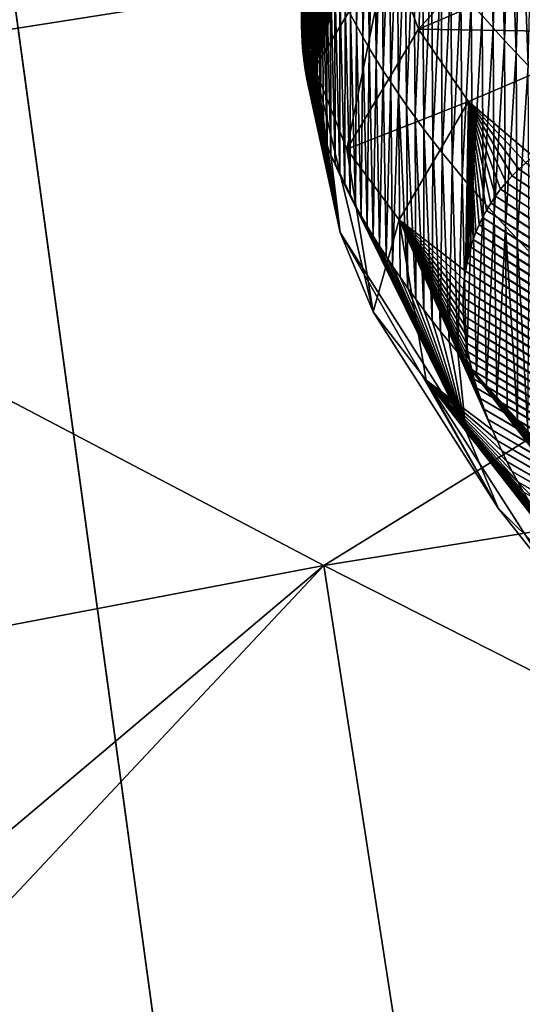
# Model space of a CAD drawing. Header units: metres. Extents: x -150 to 310, y -128 to 84.
# Tile 339 of 465: x 237.264 to 237.785, y 30.147 to 31.169. Entities that reach past the tile are written whole.
import ezdxf

# ---------------------------------------------------------------- set-up
doc = ezdxf.new("R2010")
doc.units = ezdxf.units.M
doc.layers.add('solid_26009703_SW0001_01', color=7, linetype='CONTINUOUS')

msp = doc.modelspace()

# ---------------------------------------------------------------- linework, layer by layer
at = {"layer": 'solid_26009703_SW0001_01'}
for points in [[(253.688766, 32.725872, 147.567291), (237.474548, 29.604979, 160.769592), (237.163925, 31.876671, 151.159668)], [(253.688766, 32.725872, 147.567291), (237.760406, 29.658487, 160.543243), (237.474548, 29.604979, 160.769592)], [(253.688766, 32.725872, 147.567291), (238.083694, 29.699093, 160.37146), (237.760406, 29.658487, 160.543243)], [(236.890808, 32.52541, 76.244865), (237.269379, 32.331123, 57.784691), (238.837814, 31.12546, 57.782566)], [(238.502258, 31.274769, 76.240768), (236.890808, 32.52541, 76.244865), (238.837814, 31.12546, 57.782566)], [(237.269379, 32.331123, 57.784691), (237.649002, 32.12994, 39.330215), (239.174927, 30.970037, 39.328297)], [(238.837814, 31.12546, 57.782566), (237.269379, 32.331123, 57.784691), (239.174927, 30.970037, 39.328297)], [(237.649002, 32.12994, 39.330215), (238.027283, 31.932003, 20.894844), (239.510178, 30.817268, 20.896542)], [(239.174927, 30.970037, 39.328297), (237.649002, 32.12994, 39.330215), (239.510178, 30.817268, 20.896542)], [(235.820618, 31.536104, 238.763931), (236.689026, 31.069729, 240.056183), (238.176498, 31.897564, 238.094955)], [(236.689026, 31.069729, 240.056183), (238.900482, 31.417387, 239.407166), (238.176498, 31.897564, 238.094955)], [(237.163925, 31.876671, 151.159668), (237.474548, 29.604979, 160.769592), (237.235519, 29.53993, 161.044769)], [(236.689026, 31.069729, 240.056183), (237.579483, 30.602221, 241.326096), (238.900482, 31.417387, 239.407166)], [(237.579483, 30.602221, 241.326096), (239.642883, 30.934242, 240.703278), (238.900482, 31.417387, 239.407166)], [(237.556671, 31.363741, 135.366745), (237.556519, 31.171608, 135.315811), (237.556305, 31.162682, 135.368271)], [(237.556442, 31.354149, 135.422028), (237.556671, 31.363741, 135.366745), (237.556305, 31.162682, 135.368271)], [(237.556442, 31.354149, 135.422028), (237.556305, 31.162682, 135.368271), (237.556442, 31.153734, 135.420105)], [(237.556595, 31.344433, 135.477158), (237.556442, 31.354149, 135.422028), (237.556442, 31.153734, 135.420105)], [(237.613342, 31.16239, 136.390656), (237.611938, 31.357145, 136.432388), (237.607254, 31.173882, 136.338165)], [(237.613342, 31.16239, 136.390656), (237.618347, 31.345463, 136.485214), (237.611938, 31.357145, 136.432388)], [(237.743607, 31.17304, 137.211166), (237.755096, 31.160112, 137.262207), (237.750366, 31.356871, 137.295013)], [(237.755096, 31.160112, 137.262207), (237.761307, 31.344717, 137.342758), (237.750366, 31.356871, 137.295013)], [(237.556595, 31.344433, 135.477158), (237.556442, 31.153734, 135.420105), (237.556885, 31.144764, 135.471344)], [(237.557098, 31.334595, 135.532135), (237.556595, 31.344433, 135.477158), (237.556885, 31.144764, 135.471344)], [(237.619766, 31.15081, 136.443008), (237.618347, 31.345463, 136.485214), (237.613342, 31.16239, 136.390656)], [(237.619766, 31.15081, 136.443008), (237.625076, 31.333693, 136.537903), (237.618347, 31.345463, 136.485214)], [(237.755096, 31.160112, 137.262207), (237.766922, 31.147106, 137.313171), (237.761307, 31.344717, 137.342758)], [(237.766922, 31.147106, 137.313171), (237.772537, 31.332491, 137.390457), (237.761307, 31.344717, 137.342758)], [(237.557098, 31.334595, 135.532135), (237.556885, 31.144764, 135.471344), (237.557632, 31.135769, 135.521988)], [(237.557968, 31.324636, 135.58696), (237.557098, 31.334595, 135.532135), (237.557632, 31.135769, 135.521988)], [(237.626526, 31.139145, 136.495224), (237.625076, 31.333693, 136.537903), (237.619766, 31.15081, 136.443008)], [(237.626526, 31.139145, 136.495224), (237.632156, 31.321838, 136.590439), (237.625076, 31.333693, 136.537903)], [(237.766922, 31.147106, 137.313171), (237.779083, 31.134026, 137.364044), (237.772537, 31.332491, 137.390457)], [(237.779083, 31.134026, 137.364044), (237.784073, 31.320192, 137.43811), (237.772537, 31.332491, 137.390457)], [(237.557968, 31.324636, 135.58696), (237.557632, 31.135769, 135.521988), (237.558685, 31.126749, 135.572067)], [(237.559204, 31.31456, 135.641617), (237.557968, 31.324636, 135.58696), (237.558685, 31.126749, 135.572067)], [(237.570007, 31.118258, 135.125275), (237.623993, 31.315527, 134.312073), (237.631821, 31.322409, 134.252151)], [(237.646347, 31.244469, 134.200455), (237.570007, 31.118258, 135.125275), (237.631821, 31.322409, 134.252151)], [(237.633621, 31.127392, 136.547287), (237.632156, 31.321838, 136.590439), (237.626526, 31.139145, 136.495224)], [(237.633621, 31.127392, 136.547287), (237.639587, 31.309896, 136.642822), (237.632156, 31.321838, 136.590439)], [(237.677612, 31.158775, 134.195999), (237.646347, 31.244469, 134.200455), (237.822189, 31.319332, 133.28389)], [(237.677612, 31.158775, 134.195999), (237.822189, 31.319332, 133.28389), (237.849915, 31.232376, 133.28714)], [(237.779083, 31.134026, 137.364044), (237.79158, 31.120869, 137.414825), (237.784073, 31.320192, 137.43811)], [(237.79158, 31.120869, 137.414825), (237.795914, 31.307827, 137.485672), (237.784073, 31.320192, 137.43811)], [(237.559204, 31.31456, 135.641617), (237.558685, 31.126749, 135.572067), (237.56015, 31.11688, 135.626083)], [(237.560791, 31.304369, 135.696136), (237.559204, 31.31456, 135.641617), (237.56015, 31.11688, 135.626083)], [(237.570007, 31.118258, 135.125275), (237.616684, 31.308521, 134.371323), (237.623993, 31.315527, 134.312073)], [(237.641052, 31.115555, 136.599213), (237.639587, 31.309896, 136.642822), (237.633621, 31.127392, 136.547287)], [(237.641052, 31.115555, 136.599213), (237.647354, 31.297869, 136.695084), (237.639587, 31.309896, 136.642822)], [(237.560791, 31.304369, 135.696136), (237.56015, 31.11688, 135.626083), (237.561951, 31.107006, 135.679382)], [(237.562744, 31.294065, 135.750488), (237.560791, 31.304369, 135.696136), (237.561951, 31.107006, 135.679382)], [(237.570007, 31.118258, 135.125275), (237.609848, 31.301399, 134.429916), (237.616684, 31.308521, 134.371323)], [(237.570007, 31.118258, 135.125275), (237.6035, 31.294167, 134.487869), (237.609848, 31.301399, 134.429916)], [(237.562744, 31.294065, 135.750488), (237.561951, 31.107006, 135.679382), (237.564072, 31.097136, 135.731949)], [(237.565048, 31.283651, 135.804688), (237.562744, 31.294065, 135.750488), (237.564072, 31.097136, 135.731949)], [(237.570007, 31.118258, 135.125275), (237.597595, 31.286831, 134.545212), (237.6035, 31.294167, 134.487869)], [(237.648804, 31.103632, 136.651016), (237.647354, 31.297869, 136.695084), (237.641052, 31.115555, 136.599213)], [(237.648804, 31.103632, 136.651016), (237.655441, 31.285759, 136.747223), (237.647354, 31.297869, 136.695084)], [(237.565048, 31.283651, 135.804688), (237.564072, 31.097136, 135.731949), (237.566498, 31.087271, 135.783813)], [(237.567719, 31.273127, 135.858734), (237.565048, 31.283651, 135.804688), (237.566498, 31.087271, 135.783813)], [(237.570007, 31.118258, 135.125275), (237.592148, 31.279394, 134.601974), (237.597595, 31.286831, 134.545212)], [(237.570007, 31.118258, 135.125275), (237.587143, 31.271862, 134.658157), (237.592148, 31.279394, 134.601974)], [(237.656906, 31.091623, 136.702698), (237.655441, 31.285759, 136.747223), (237.648804, 31.103632, 136.651016)], [(237.656906, 31.091623, 136.702698), (237.663895, 31.273563, 136.799225), (237.655441, 31.285759, 136.747223)], [(237.567719, 31.273127, 135.858734), (237.566498, 31.087271, 135.783813), (237.569214, 31.077412, 135.834991)], [(237.570724, 31.262497, 135.912628), (237.567719, 31.273127, 135.858734), (237.569214, 31.077412, 135.834991)], [(237.570007, 31.118258, 135.125275), (237.582535, 31.26424, 134.713791), (237.587143, 31.271862, 134.658157)], [(237.665329, 31.079531, 136.754242), (237.663895, 31.273563, 136.799225), (237.656906, 31.091623, 136.702698)], [(237.665329, 31.079531, 136.754242), (237.672668, 31.261284, 136.851105), (237.663895, 31.273563, 136.799225)], [(237.570724, 31.262497, 135.912628), (237.569214, 31.077412, 135.834991), (237.57222, 31.067554, 135.885529)], [(237.570007, 31.118258, 135.125275), (237.578354, 31.256535, 134.76886), (237.582535, 31.26424, 134.713791)], [(237.574097, 31.251762, 135.966354), (237.570724, 31.262497, 135.912628), (237.57222, 31.067554, 135.885529)], [(237.674103, 31.067356, 136.805679), (237.672668, 31.261284, 136.851105), (237.665329, 31.079531, 136.754242)], [(237.674103, 31.067356, 136.805679), (237.681793, 31.248922, 136.902863), (237.672668, 31.261284, 136.851105)], [(237.570007, 31.118258, 135.125275), (237.57457, 31.248766, 134.823288), (237.578354, 31.256535, 134.76886)], [(237.570007, 31.118258, 135.125275), (237.571182, 31.240934, 134.877106), (237.57457, 31.248766, 134.823288)], [(237.574097, 31.251762, 135.966354), (237.57222, 31.067554, 135.885529), (237.575485, 31.057699, 135.93544)], [(237.577805, 31.240925, 136.019943), (237.574097, 31.251762, 135.966354), (237.575485, 31.057699, 135.93544)], [(237.683197, 31.055096, 136.85701), (237.681793, 31.248922, 136.902863), (237.674103, 31.067356, 136.805679)], [(237.683197, 31.055096, 136.85701), (237.691238, 31.236479, 136.954498), (237.681793, 31.248922, 136.902863)], [(237.570007, 31.118258, 135.125275), (237.568176, 31.233046, 134.930313), (237.571182, 31.240934, 134.877106)], [(237.603394, 31.034142, 135.113022), (237.570007, 31.118258, 135.125275), (237.646347, 31.244469, 134.200455)], [(237.577805, 31.240925, 136.019943), (237.575485, 31.057699, 135.93544), (237.579025, 31.047842, 135.984756)], [(237.577805, 31.240925, 136.019943), (237.579025, 31.047842, 135.984756), (237.582809, 31.037996, 136.033447)], [(237.581863, 31.229988, 136.073364), (237.577805, 31.240925, 136.019943), (237.582809, 31.037996, 136.033447)], [(237.603394, 31.034142, 135.113022), (237.646347, 31.244469, 134.200455), (237.677612, 31.158775, 134.195999)], [(237.570007, 31.118258, 135.125275), (237.565323, 31.224436, 134.987289), (237.568176, 31.233046, 134.930313)], [(237.581863, 31.229988, 136.073364), (237.582809, 31.037996, 136.033447), (237.586853, 31.028175, 136.081482)], [(237.586258, 31.218954, 136.126633), (237.581863, 31.229988, 136.073364), (237.586853, 31.028175, 136.081482)], [(237.677612, 31.158775, 134.195999), (237.849915, 31.232376, 133.28714), (237.897751, 31.155378, 133.299072)], [(237.692627, 31.042755, 136.908218), (237.691238, 31.236479, 136.954498), (237.683197, 31.055096, 136.85701)], [(237.692627, 31.042755, 136.908218), (237.701035, 31.223953, 137.006042), (237.691238, 31.236479, 136.954498)], [(237.570007, 31.118258, 135.125275), (237.562897, 31.215763, 135.043625), (237.565323, 31.224436, 134.987289)], [(237.586258, 31.218954, 136.126633), (237.586853, 31.028175, 136.081482), (237.59111, 31.018385, 136.12886)], [(237.591003, 31.207825, 136.179749), (237.586258, 31.218954, 136.126633), (237.59111, 31.018385, 136.12886)], [(237.702393, 31.030331, 136.959335), (237.701035, 31.223953, 137.006042), (237.692627, 31.042755, 136.908218)], [(237.702393, 31.030331, 136.959335), (237.711166, 31.211346, 137.057465), (237.701035, 31.223953, 137.006042)], [(237.570007, 31.118258, 135.125275), (237.559219, 31.198238, 135.154388), (237.560867, 31.207031, 135.099304)], [(237.570007, 31.118258, 135.125275), (237.560867, 31.207031, 135.099304), (237.562897, 31.215763, 135.043625)], [(237.591003, 31.207825, 136.179749), (237.59111, 31.018385, 136.12886), (237.596054, 31.007645, 136.180252)], [(237.596085, 31.1966, 136.232712), (237.591003, 31.207825, 136.179749), (237.596054, 31.007645, 136.180252)], [(237.712494, 31.017824, 137.010345), (237.711166, 31.211346, 137.057465), (237.702393, 31.030331, 136.959335)], [(237.712494, 31.017824, 137.010345), (237.721649, 31.198656, 137.108795), (237.711166, 31.211346, 137.057465)], [(237.596497, 30.947859, 136.04599), (237.557953, 31.189388, 135.208878), (237.559219, 31.198238, 135.154388)], [(237.570007, 31.118258, 135.125275), (237.596497, 30.947859, 136.04599), (237.559219, 31.198238, 135.154388)], [(237.596085, 31.1966, 136.232712), (237.596054, 31.007645, 136.180252), (237.601257, 30.996935, 136.230927)], [(237.601501, 31.185286, 136.285507), (237.596085, 31.1966, 136.232712), (237.601257, 30.996935, 136.230927)], [(237.722916, 31.005238, 137.061249), (237.721649, 31.198656, 137.108795), (237.712494, 31.017824, 137.010345)], [(237.722916, 31.005238, 137.061249), (237.732452, 31.185888, 137.160019), (237.721649, 31.198656, 137.108795)], [(237.596497, 30.947859, 136.04599), (237.557068, 31.18051, 135.26268), (237.557953, 31.189388, 135.208878)], [(237.596497, 30.947859, 136.04599), (237.556519, 31.171608, 135.315811), (237.557068, 31.18051, 135.26268)], [(237.601501, 31.185286, 136.285507), (237.601257, 30.996935, 136.230927), (237.606705, 30.986256, 136.280884)], [(237.607254, 31.173882, 136.338165), (237.601501, 31.185286, 136.285507), (237.606705, 30.986256, 136.280884)], [(237.733688, 30.992569, 137.112076), (237.732452, 31.185888, 137.160019), (237.722916, 31.005238, 137.061249)], [(237.733688, 30.992569, 137.112076), (237.743607, 31.17304, 137.211166), (237.732452, 31.185888, 137.160019)], [(237.596497, 30.947859, 136.04599), (237.556305, 31.162682, 135.368271), (237.556519, 31.171608, 135.315811)], [(237.607254, 31.173882, 136.338165), (237.606705, 30.986256, 136.280884), (237.612396, 30.975601, 136.3302)], [(237.613342, 31.16239, 136.390656), (237.607254, 31.173882, 136.338165), (237.612396, 30.975601, 136.3302)], [(237.744797, 30.97982, 137.162811), (237.743607, 31.17304, 137.211166), (237.733688, 30.992569, 137.112076)], [(237.744797, 30.97982, 137.162811), (237.755096, 31.160112, 137.262207), (237.743607, 31.17304, 137.211166)], [(237.596497, 30.947859, 136.04599), (237.556442, 31.153734, 135.420105), (237.556305, 31.162682, 135.368271)], [(237.603394, 31.034142, 135.113022), (237.677612, 31.158775, 134.195999), (237.729431, 31.083517, 134.198227)], [(237.613342, 31.16239, 136.390656), (237.612396, 30.975601, 136.3302), (237.618317, 30.964983, 136.37883)], [(237.619766, 31.15081, 136.443008), (237.613342, 31.16239, 136.390656), (237.618317, 30.964983, 136.37883)], [(237.677612, 31.158775, 134.195999), (237.897751, 31.155378, 133.299072), (237.729431, 31.083517, 134.198227)], [(237.729431, 31.083517, 134.198227), (237.897751, 31.155378, 133.299072), (237.796753, 31.02659, 134.197723)], [(237.756226, 30.966993, 137.21347), (237.755096, 31.160112, 137.262207), (237.744797, 30.97982, 137.162811)], [(237.756226, 30.966993, 137.21347), (237.766922, 31.147106, 137.313171), (237.755096, 31.160112, 137.262207)], [(237.596497, 30.947859, 136.04599), (237.556885, 31.144764, 135.471344), (237.556442, 31.153734, 135.420105)], [(237.619766, 31.15081, 136.443008), (237.618317, 30.964983, 136.37883), (237.624435, 30.954418, 136.426712)], [(237.626526, 31.139145, 136.495224), (237.619766, 31.15081, 136.443008), (237.624435, 30.954418, 136.426712)], [(237.76799, 30.954086, 137.264038), (237.766922, 31.147106, 137.313171), (237.756226, 30.966993, 137.21347)], [(237.76799, 30.954086, 137.264038), (237.779083, 31.134026, 137.364044), (237.766922, 31.147106, 137.313171)], [(237.596497, 30.947859, 136.04599), (237.557632, 31.135769, 135.521988), (237.556885, 31.144764, 135.471344)], [(237.596497, 30.947859, 136.04599), (237.558685, 31.126749, 135.572067), (237.557632, 31.135769, 135.521988)], [(237.626526, 31.139145, 136.495224), (237.624435, 30.954418, 136.426712), (237.630768, 30.943905, 136.473892)], [(237.633621, 31.127392, 136.547287), (237.626526, 31.139145, 136.495224), (237.630768, 30.943905, 136.473892)], [(237.596497, 30.947859, 136.04599), (237.56015, 31.11688, 135.626083), (237.558685, 31.126749, 135.572067)], [(237.633621, 31.127392, 136.547287), (237.630768, 30.943905, 136.473892), (237.637283, 30.933445, 136.520401)], [(237.641052, 31.115555, 136.599213), (237.633621, 31.127392, 136.547287), (237.637283, 30.933445, 136.520401)], [(237.78009, 30.941103, 137.314514), (237.779083, 31.134026, 137.364044), (237.76799, 30.954086, 137.264038)], [(237.78009, 30.941103, 137.314514), (237.79158, 31.120869, 137.414825), (237.779083, 31.134026, 137.364044)], [(237.596497, 30.947859, 136.04599), (237.561951, 31.107006, 135.679382), (237.56015, 31.11688, 135.626083)], [(237.63063, 30.865488, 136.026215), (237.596497, 30.947859, 136.04599), (237.570007, 31.118258, 135.125275)], [(237.63063, 30.865488, 136.026215), (237.570007, 31.118258, 135.125275), (237.603394, 31.034142, 135.113022)], [(237.641052, 31.115555, 136.599213), (237.637283, 30.933445, 136.520401), (237.643982, 30.923035, 136.566254)], [(237.648804, 31.103632, 136.651016), (237.641052, 31.115555, 136.599213), (237.643982, 30.923035, 136.566254)], [(237.792526, 30.928043, 137.364914), (237.79158, 31.120869, 137.414825), (237.78009, 30.941103, 137.314514)], [(237.596497, 30.947859, 136.04599), (237.564072, 31.097136, 135.731949), (237.561951, 31.107006, 135.679382)], [(237.596497, 30.947859, 136.04599), (237.566498, 31.087271, 135.783813), (237.564072, 31.097136, 135.731949)], [(237.648804, 31.103632, 136.651016), (237.643982, 30.923035, 136.566254), (237.650864, 30.912676, 136.611465)], [(237.656906, 31.091623, 136.702698), (237.648804, 31.103632, 136.651016), (237.650864, 30.912676, 136.611465)], [(237.596497, 30.947859, 136.04599), (237.569214, 31.077412, 135.834991), (237.566498, 31.087271, 135.783813)], [(237.656906, 31.091623, 136.702698), (237.650864, 30.912676, 136.611465), (237.658707, 30.90122, 136.661026)], [(237.656906, 31.091623, 136.702698), (237.658707, 30.90122, 136.661026), (237.666733, 30.889839, 136.709793)], [(237.665329, 31.079531, 136.754242), (237.656906, 31.091623, 136.702698), (237.666733, 30.889839, 136.709793)], [(237.596497, 30.947859, 136.04599), (237.57222, 31.067554, 135.885529), (237.569214, 31.077412, 135.834991)], [(237.603394, 31.034142, 135.113022), (237.729431, 31.083517, 134.198227), (237.657578, 30.960964, 135.105347)], [(237.657578, 30.960964, 135.105347), (237.729431, 31.083517, 134.198227), (237.72644, 30.907629, 135.08902)], [(237.665329, 31.079531, 136.754242), (237.666733, 30.889839, 136.709793), (237.674942, 30.878542, 136.757736)], [(237.674103, 31.067356, 136.805679), (237.665329, 31.079531, 136.754242), (237.674942, 30.878542, 136.757736)], [(237.729431, 31.083517, 134.198227), (237.728073, 30.916739, 135.031235), (237.72644, 30.907629, 135.08902)], [(237.729431, 31.083517, 134.198227), (237.729858, 30.924654, 134.980011), (237.728073, 30.916739, 135.031235)], [(237.729431, 31.083517, 134.198227), (237.731995, 30.932507, 134.928253), (237.729858, 30.924654, 134.980011)], [(237.729431, 31.083517, 134.198227), (237.734482, 30.94029, 134.8759), (237.731995, 30.932507, 134.928253)], [(237.729431, 31.083517, 134.198227), (237.737335, 30.948004, 134.822968), (237.734482, 30.94029, 134.8759)], [(237.729431, 31.083517, 134.198227), (237.740585, 30.955645, 134.769394), (237.737335, 30.948004, 134.822968)], [(237.729431, 31.083517, 134.198227), (237.744217, 30.963207, 134.715179), (237.740585, 30.955645, 134.769394)], [(237.729431, 31.083517, 134.198227), (237.74826, 30.970688, 134.660294), (237.744217, 30.963207, 134.715179)], [(237.729431, 31.083517, 134.198227), (237.752716, 30.978083, 134.604706), (237.74826, 30.970688, 134.660294)], [(237.729431, 31.083517, 134.198227), (237.757614, 30.985378, 134.548477), (237.752716, 30.978083, 134.604706)], [(237.729431, 31.083517, 134.198227), (237.762955, 30.992561, 134.491653), (237.757614, 30.985378, 134.548477)], [(237.729431, 31.083517, 134.198227), (237.768738, 30.999624, 134.434219), (237.762955, 30.992561, 134.491653)], [(237.729431, 31.083517, 134.198227), (237.775009, 31.006565, 134.376129), (237.768738, 30.999624, 134.434219)], [(237.729431, 31.083517, 134.198227), (237.781754, 31.013378, 134.317368), (237.775009, 31.006565, 134.376129)], [(237.729431, 31.083517, 134.198227), (237.788986, 31.020054, 134.257904), (237.781754, 31.013378, 134.317368)], [(237.729431, 31.083517, 134.198227), (237.796753, 31.02659, 134.197723), (237.788986, 31.020054, 134.257904)], [(235.520752, 30.210039, 242.06221), (237.579483, 30.602221, 241.326096), (236.689026, 31.069729, 240.056183)], [(237.596497, 30.947859, 136.04599), (237.575485, 31.057699, 135.93544), (237.57222, 31.067554, 135.885529)], [(237.674103, 31.067356, 136.805679), (237.674942, 30.878542, 136.757736), (237.683319, 30.867329, 136.804916)], [(237.683197, 31.055096, 136.85701), (237.674103, 31.067356, 136.805679), (237.683319, 30.867329, 136.804916)], [(237.596497, 30.947859, 136.04599), (237.579025, 31.047842, 135.984756), (237.575485, 31.057699, 135.93544)], [(237.683197, 31.055096, 136.85701), (237.683319, 30.867329, 136.804916), (237.691849, 30.856195, 136.851364)], [(237.692627, 31.042755, 136.908218), (237.683197, 31.055096, 136.85701), (237.691849, 30.856195, 136.851364)], [(237.596497, 30.947859, 136.04599), (237.582809, 31.037996, 136.033447), (237.579025, 31.047842, 135.984756)], [(237.596497, 30.947859, 136.04599), (237.586853, 31.028175, 136.081482), (237.582809, 31.037996, 136.033447)], [(237.63063, 30.865488, 136.026215), (237.603394, 31.034142, 135.113022), (237.657578, 30.960964, 135.105347)], [(237.692627, 31.042755, 136.908218), (237.691849, 30.856195, 136.851364), (237.700546, 30.84514, 136.89711)], [(237.702393, 31.030331, 136.959335), (237.692627, 31.042755, 136.908218), (237.700546, 30.84514, 136.89711)], [(237.72673, 30.742243, 136.950699), (237.59111, 31.018385, 136.12886), (237.586853, 31.028175, 136.081482)], [(237.596497, 30.947859, 136.04599), (237.72673, 30.742243, 136.950699), (237.586853, 31.028175, 136.081482)], [(237.702393, 31.030331, 136.959335), (237.700546, 30.84514, 136.89711), (237.709381, 30.83416, 136.942184)], [(237.712494, 31.017824, 137.010345), (237.702393, 31.030331, 136.959335), (237.709381, 30.83416, 136.942184)], [(237.72673, 30.742243, 136.950699), (237.596054, 31.007645, 136.180252), (237.59111, 31.018385, 136.12886)], [(237.712494, 31.017824, 137.010345), (237.709381, 30.83416, 136.942184), (237.718338, 30.823267, 136.986542)], [(237.722916, 31.005238, 137.061249), (237.712494, 31.017824, 137.010345), (237.718338, 30.823267, 136.986542)], [(237.781754, 31.013378, 134.317368), (238.357803, 30.623718, 134.407166), (237.775009, 31.006565, 134.376129)], [(237.788986, 31.020054, 134.257904), (238.363785, 30.629398, 134.351089), (237.781754, 31.013378, 134.317368)], [(237.781754, 31.013378, 134.317368), (238.363785, 30.629398, 134.351089), (238.357803, 30.623718, 134.407166)], [(237.72673, 30.742243, 136.950699), (237.601257, 30.996935, 136.230927), (237.596054, 31.007645, 136.180252)], [(237.722916, 31.005238, 137.061249), (237.718338, 30.823267, 136.986542), (237.727417, 30.812469, 137.030182)], [(237.733688, 30.992569, 137.112076), (237.722916, 31.005238, 137.061249), (237.727417, 30.812469, 137.030182)], [(237.775009, 31.006565, 134.376129), (238.352127, 30.617697, 134.464325), (237.768738, 30.999624, 134.434219)], [(237.775009, 31.006565, 134.376129), (238.357803, 30.623718, 134.407166), (238.352127, 30.617697, 134.464325)], [(237.72673, 30.742243, 136.950699), (237.606705, 30.986256, 136.280884), (237.601257, 30.996935, 136.230927)], [(237.733688, 30.992569, 137.112076), (237.727417, 30.812469, 137.030182), (237.737762, 30.800436, 137.07843)], [(237.744797, 30.97982, 137.162811), (237.733688, 30.992569, 137.112076), (237.737762, 30.800436, 137.07843)], [(237.762955, 30.992561, 134.491653), (238.346802, 30.611353, 134.522263), (237.757614, 30.985378, 134.548477)], [(237.768738, 30.999624, 134.434219), (238.346802, 30.611353, 134.522263), (237.762955, 30.992561, 134.491653)], [(237.768738, 30.999624, 134.434219), (238.352127, 30.617697, 134.464325), (238.346802, 30.611353, 134.522263)], [(237.72673, 30.742243, 136.950699), (237.612396, 30.975601, 136.3302), (237.606705, 30.986256, 136.280884)], [(237.757614, 30.985378, 134.548477), (238.341858, 30.604708, 134.580734), (237.752716, 30.978083, 134.604706)], [(237.757614, 30.985378, 134.548477), (238.346802, 30.611353, 134.522263), (238.341858, 30.604708, 134.580734)], [(237.72673, 30.742243, 136.950699), (237.618317, 30.964983, 136.37883), (237.612396, 30.975601, 136.3302)], [(237.744797, 30.97982, 137.162811), (237.737762, 30.800436, 137.07843), (237.74823, 30.788517, 137.125839)], [(237.756226, 30.966993, 137.21347), (237.744797, 30.97982, 137.162811), (237.74823, 30.788517, 137.125839)], [(237.752716, 30.978083, 134.604706), (238.338058, 30.598959, 134.629669), (237.74826, 30.970688, 134.660294)], [(237.752716, 30.978083, 134.604706), (238.341858, 30.604708, 134.580734), (238.338058, 30.598959, 134.629669)], [(237.72673, 30.742243, 136.950699), (237.624435, 30.954418, 136.426712), (237.618317, 30.964983, 136.37883)], [(237.744217, 30.963207, 134.715179), (238.331345, 30.586803, 134.728653), (237.740585, 30.955645, 134.769394)], [(237.74826, 30.970688, 134.660294), (238.334564, 30.593016, 134.678772), (237.744217, 30.963207, 134.715179)], [(237.744217, 30.963207, 134.715179), (238.334564, 30.593016, 134.678772), (238.331345, 30.586803, 134.728653)], [(237.756226, 30.966993, 137.21347), (237.74823, 30.788517, 137.125839), (237.758835, 30.776711, 137.172455)], [(237.74826, 30.970688, 134.660294), (238.338058, 30.598959, 134.629669), (238.334564, 30.593016, 134.678772)], [(237.76799, 30.954086, 137.264038), (237.756226, 30.966993, 137.21347), (237.758835, 30.776711, 137.172455)], [(237.72673, 30.742243, 136.950699), (237.630768, 30.943905, 136.473892), (237.624435, 30.954418, 136.426712)], [(237.63063, 30.865488, 136.026215), (237.657578, 30.960964, 135.105347), (237.685577, 30.794594, 136.008865)], [(237.657578, 30.960964, 135.105347), (237.749939, 30.753481, 135.937576), (237.75441, 30.742619, 135.990692)], [(237.685577, 30.794594, 136.008865), (237.657578, 30.960964, 135.105347), (237.75441, 30.742619, 135.990692)], [(237.657578, 30.960964, 135.105347), (237.745758, 30.764376, 135.883621), (237.749939, 30.753481, 135.937576)], [(237.657578, 30.960964, 135.105347), (237.741898, 30.775303, 135.828766), (237.745758, 30.764376, 135.883621)], [(237.657578, 30.960964, 135.105347), (237.738342, 30.786263, 135.77298), (237.741898, 30.775303, 135.828766)], [(237.657578, 30.960964, 135.105347), (237.735596, 30.795668, 135.724472), (237.738342, 30.786263, 135.77298)], [(237.657578, 30.960964, 135.105347), (237.733093, 30.805071, 135.675354), (237.735596, 30.795668, 135.724472)], [(237.657578, 30.960964, 135.105347), (237.730881, 30.814472, 135.62558), (237.733093, 30.805071, 135.675354)], [(237.657578, 30.960964, 135.105347), (237.728943, 30.82387, 135.57515), (237.730881, 30.814472, 135.62558)], [(237.657578, 30.960964, 135.105347), (237.72731, 30.833263, 135.524017), (237.728943, 30.82387, 135.57515)], [(237.657578, 30.960964, 135.105347), (237.725983, 30.842655, 135.472168), (237.72731, 30.833263, 135.524017)], [(237.657578, 30.960964, 135.105347), (237.724976, 30.852037, 135.419571), (237.725983, 30.842655, 135.472168)], [(237.657578, 30.960964, 135.105347), (237.724304, 30.861401, 135.366241), (237.724976, 30.852037, 135.419571)], [(237.657578, 30.960964, 135.105347), (237.723984, 30.870726, 135.312271), (237.724304, 30.861401, 135.366241)], [(237.657578, 30.960964, 135.105347), (237.724014, 30.880014, 135.257584), (237.723984, 30.870726, 135.312271)], [(237.657578, 30.960964, 135.105347), (237.724426, 30.889263, 135.202179), (237.724014, 30.880014, 135.257584)], [(237.657578, 30.960964, 135.105347), (237.725235, 30.89847, 135.145996), (237.724426, 30.889263, 135.202179)], [(237.657578, 30.960964, 135.105347), (237.72644, 30.907629, 135.08902), (237.725235, 30.89847, 135.145996)], [(237.740585, 30.955645, 134.769394), (238.328415, 30.580328, 134.779205), (237.737335, 30.948004, 134.822968)], [(237.740585, 30.955645, 134.769394), (238.331345, 30.586803, 134.728653), (238.328415, 30.580328, 134.779205)], [(237.76799, 30.954086, 137.264038), (237.758835, 30.776711, 137.172455), (237.769562, 30.765013, 137.218307)], [(237.76799, 30.954086, 137.264038), (237.769562, 30.765013, 137.218307), (237.780365, 30.753441, 137.263321)], [(237.78009, 30.941103, 137.314514), (237.76799, 30.954086, 137.264038), (237.780365, 30.753441, 137.263321)], [(237.760376, 30.66165, 136.923965), (237.72673, 30.742243, 136.950699), (237.596497, 30.947859, 136.04599)], [(237.760376, 30.66165, 136.923965), (237.596497, 30.947859, 136.04599), (237.63063, 30.865488, 136.026215)], [(237.72673, 30.742243, 136.950699), (237.637283, 30.933445, 136.520401), (237.630768, 30.943905, 136.473892)], [(237.737335, 30.948004, 134.822968), (238.325806, 30.573626, 134.830109), (237.734482, 30.94029, 134.8759)], [(237.737335, 30.948004, 134.822968), (238.328415, 30.580328, 134.779205), (238.325806, 30.573626, 134.830109)], [(237.78009, 30.941103, 137.314514), (237.780365, 30.753441, 137.263321), (237.79126, 30.742001, 137.307526)], [(237.792526, 30.928043, 137.364914), (237.78009, 30.941103, 137.314514), (237.79126, 30.742001, 137.307526)], [(237.579483, 30.602221, 241.326096), (238.499985, 30.135441, 242.56926), (239.642883, 30.934242, 240.703278)], [(237.72673, 30.742243, 136.950699), (237.643982, 30.923035, 136.566254), (237.637283, 30.933445, 136.520401)], [(237.731995, 30.932507, 134.928253), (238.321609, 30.559692, 134.931839), (237.729858, 30.924654, 134.980011)], [(237.734482, 30.94029, 134.8759), (238.323532, 30.566732, 134.881073), (237.731995, 30.932507, 134.928253)], [(237.731995, 30.932507, 134.928253), (238.323532, 30.566732, 134.881073), (238.321609, 30.559692, 134.931839)], [(237.734482, 30.94029, 134.8759), (238.325806, 30.573626, 134.830109), (238.323532, 30.566732, 134.881073)], [(237.72673, 30.742243, 136.950699), (237.650864, 30.912676, 136.611465), (237.643982, 30.923035, 136.566254)], [(237.729858, 30.924654, 134.980011), (238.320038, 30.552549, 134.982101), (237.728073, 30.916739, 135.031235)], [(237.729858, 30.924654, 134.980011), (238.321609, 30.559692, 134.931839), (238.320038, 30.552549, 134.982101)], [(237.72673, 30.742243, 136.950699), (237.658707, 30.90122, 136.661026), (237.650864, 30.912676, 136.611465)], [(237.728073, 30.916739, 135.031235), (238.318817, 30.545351, 135.031601), (237.72644, 30.907629, 135.08902)], [(237.728073, 30.916739, 135.031235), (238.320038, 30.552549, 134.982101), (238.318817, 30.545351, 135.031601)], [(237.72673, 30.742243, 136.950699), (237.666733, 30.889839, 136.709793), (237.658707, 30.90122, 136.661026)], [(237.72644, 30.907629, 135.08902), (238.317932, 30.538099, 135.080368), (237.725235, 30.89847, 135.145996)], [(237.72644, 30.907629, 135.08902), (238.318817, 30.545351, 135.031601), (238.317932, 30.538099, 135.080368)], [(237.72673, 30.742243, 136.950699), (237.674942, 30.878542, 136.757736), (237.666733, 30.889839, 136.709793)], [(237.725235, 30.89847, 135.145996), (238.317352, 30.530722, 135.128937), (237.724426, 30.889263, 135.202179)], [(237.725235, 30.89847, 135.145996), (238.317932, 30.538099, 135.080368), (238.317352, 30.530722, 135.128937)], [(237.724014, 30.880014, 135.257584), (238.317139, 30.514956, 135.229492), (237.723984, 30.870726, 135.312271)], [(237.724426, 30.889263, 135.202179), (238.317078, 30.52323, 135.177246), (237.724014, 30.880014, 135.257584)], [(237.724014, 30.880014, 135.257584), (238.317078, 30.52323, 135.177246), (238.317139, 30.514956, 135.229492)], [(237.724426, 30.889263, 135.202179), (238.317352, 30.530722, 135.128937), (238.317078, 30.52323, 135.177246)], [(237.72673, 30.742243, 136.950699), (237.683319, 30.867329, 136.804916), (237.674942, 30.878542, 136.757736)], [(237.723984, 30.870726, 135.312271), (238.317139, 30.514956, 135.229492), (238.317566, 30.506603, 135.281158)], [(237.723984, 30.870726, 135.312271), (238.317566, 30.506603, 135.281158), (237.724304, 30.861401, 135.366241)], [(237.760376, 30.66165, 136.923965), (237.63063, 30.865488, 136.026215), (237.685577, 30.794594, 136.008865)], [(237.72673, 30.742243, 136.950699), (237.691849, 30.856195, 136.851364), (237.683319, 30.867329, 136.804916)], [(237.724304, 30.861401, 135.366241), (238.317566, 30.506603, 135.281158), (238.318314, 30.498201, 135.332092)], [(237.724304, 30.861401, 135.366241), (238.318314, 30.498201, 135.332092), (237.724976, 30.852037, 135.419571)], [(237.72673, 30.742243, 136.950699), (237.700546, 30.84514, 136.89711), (237.691849, 30.856195, 136.851364)], [(237.724976, 30.852037, 135.419571), (238.318314, 30.498201, 135.332092), (238.319397, 30.489782, 135.382156)], [(237.724976, 30.852037, 135.419571), (238.319397, 30.489782, 135.382156), (237.725983, 30.842655, 135.472168)], [(237.72673, 30.742243, 136.950699), (237.709381, 30.83416, 136.942184), (237.700546, 30.84514, 136.89711)], [(237.725983, 30.842655, 135.472168), (238.319397, 30.489782, 135.382156), (238.32077, 30.481375, 135.431244)], [(237.725983, 30.842655, 135.472168), (238.32077, 30.481375, 135.431244), (237.72731, 30.833263, 135.524017)], [(237.72673, 30.742243, 136.950699), (237.718338, 30.823267, 136.986542), (237.709381, 30.83416, 136.942184)], [(237.72731, 30.833263, 135.524017), (238.32077, 30.481375, 135.431244), (238.322449, 30.472969, 135.479477)], [(237.72731, 30.833263, 135.524017), (238.322449, 30.472969, 135.479477), (237.728943, 30.82387, 135.57515)], [(237.959579, 30.510872, 137.82811), (237.727417, 30.812469, 137.030182), (237.718338, 30.823267, 136.986542)], [(237.72673, 30.742243, 136.950699), (237.959579, 30.510872, 137.82811), (237.718338, 30.823267, 136.986542)], [(237.728943, 30.82387, 135.57515), (238.322449, 30.472969, 135.479477), (238.324402, 30.464556, 135.526932)], [(237.728943, 30.82387, 135.57515), (238.324402, 30.464556, 135.526932), (237.730881, 30.814472, 135.62558)], [(237.959579, 30.510872, 137.82811), (237.737762, 30.800436, 137.07843), (237.727417, 30.812469, 137.030182)], [(237.730881, 30.814472, 135.62558), (238.324402, 30.464556, 135.526932), (238.32663, 30.456135, 135.573669)], [(237.730881, 30.814472, 135.62558), (238.32663, 30.456135, 135.573669), (237.733093, 30.805071, 135.675354)], [(237.733093, 30.805071, 135.675354), (238.32663, 30.456135, 135.573669), (238.329102, 30.447701, 135.619736)], [(237.733093, 30.805071, 135.675354), (238.329102, 30.447701, 135.619736), (237.735596, 30.795668, 135.724472)], [(237.959579, 30.510872, 137.82811), (237.74823, 30.788517, 137.125839), (237.737762, 30.800436, 137.07843)], [(237.685577, 30.794594, 136.008865), (237.868652, 30.560333, 136.801956), (237.878098, 30.548721, 136.849564)], [(237.814606, 30.593111, 136.89743), (237.685577, 30.794594, 136.008865), (237.878098, 30.548721, 136.849564)], [(237.685577, 30.794594, 136.008865), (237.859344, 30.57206, 136.753464), (237.868652, 30.560333, 136.801956)], [(237.685577, 30.794594, 136.008865), (237.850189, 30.583906, 136.704056), (237.859344, 30.57206, 136.753464)], [(237.685577, 30.794594, 136.008865), (237.841202, 30.595879, 136.653656), (237.850189, 30.583906, 136.704056)], [(237.685577, 30.794594, 136.008865), (237.832397, 30.607958, 136.60231), (237.841202, 30.595879, 136.653656)], [(237.685577, 30.794594, 136.008865), (237.823792, 30.620134, 136.550049), (237.832397, 30.607958, 136.60231)], [(237.685577, 30.794594, 136.008865), (237.815414, 30.632412, 136.496811), (237.823792, 30.620134, 136.550049)], [(237.685577, 30.794594, 136.008865), (237.807266, 30.644794, 136.442566), (237.815414, 30.632412, 136.496811)], [(237.685577, 30.794594, 136.008865), (237.799347, 30.657288, 136.387222), (237.807266, 30.644794, 136.442566)], [(237.685577, 30.794594, 136.008865), (237.792953, 30.667768, 136.340302), (237.799347, 30.657288, 136.387222)], [(237.685577, 30.794594, 136.008865), (237.786774, 30.678299, 136.292679), (237.792953, 30.667768, 136.340302)], [(237.685577, 30.794594, 136.008865), (237.780792, 30.688885, 136.244339), (237.786774, 30.678299, 136.292679)], [(237.685577, 30.794594, 136.008865), (237.77504, 30.699526, 136.195236), (237.780792, 30.688885, 136.244339)], [(237.685577, 30.794594, 136.008865), (237.769501, 30.710226, 136.145325), (237.77504, 30.699526, 136.195236)], [(237.685577, 30.794594, 136.008865), (237.764206, 30.720984, 136.094559), (237.769501, 30.710226, 136.145325)], [(237.685577, 30.794594, 136.008865), (237.759171, 30.731787, 136.043015), (237.764206, 30.720984, 136.094559)], [(237.685577, 30.794594, 136.008865), (237.75441, 30.742619, 135.990692), (237.759171, 30.731787, 136.043015)], [(237.760376, 30.66165, 136.923965), (237.685577, 30.794594, 136.008865), (237.814606, 30.593111, 136.89743)], [(237.735596, 30.795668, 135.724472), (238.329102, 30.447701, 135.619736), (238.331833, 30.439249, 135.665207)], [(237.735596, 30.795668, 135.724472), (238.331833, 30.439249, 135.665207), (237.738342, 30.786263, 135.77298)], [(237.959579, 30.510872, 137.82811), (237.758835, 30.776711, 137.172455), (237.74823, 30.788517, 137.125839)], [(237.738342, 30.786263, 135.77298), (238.331833, 30.439249, 135.665207), (238.334824, 30.430777, 135.710144)], [(237.738342, 30.786263, 135.77298), (238.334824, 30.430777, 135.710144), (237.741898, 30.775303, 135.828766)], [(237.741898, 30.775303, 135.828766), (238.334824, 30.430777, 135.710144), (238.338364, 30.421427, 135.758987)], [(237.741898, 30.775303, 135.828766), (238.338364, 30.421427, 135.758987), (237.745758, 30.764376, 135.883621)], [(237.959579, 30.510872, 137.82811), (237.769562, 30.765013, 137.218307), (237.758835, 30.776711, 137.172455)], [(237.745758, 30.764376, 135.883621), (238.338364, 30.421427, 135.758987), (238.342194, 30.412069, 135.807144)], [(237.745758, 30.764376, 135.883621), (238.342194, 30.412069, 135.807144), (237.749939, 30.753481, 135.937576)], [(237.959579, 30.510872, 137.82811), (237.780365, 30.753441, 137.263321), (237.769562, 30.765013, 137.218307)], [(237.749939, 30.753481, 135.937576), (238.342194, 30.412069, 135.807144), (238.346283, 30.40271, 135.854599)], [(237.749939, 30.753481, 135.937576), (238.346283, 30.40271, 135.854599), (237.75441, 30.742619, 135.990692)], [(237.959579, 30.510872, 137.82811), (237.79126, 30.742001, 137.307526), (237.780365, 30.753441, 137.263321)], [(237.991714, 30.431967, 137.795212), (237.959579, 30.510872, 137.82811), (237.72673, 30.742243, 136.950699)], [(237.991714, 30.431967, 137.795212), (237.72673, 30.742243, 136.950699), (237.760376, 30.66165, 136.923965)], [(237.75441, 30.742619, 135.990692), (238.346283, 30.40271, 135.854599), (238.350616, 30.393358, 135.901382)], [(237.75441, 30.742619, 135.990692), (238.350616, 30.393358, 135.901382), (237.759171, 30.731787, 136.043015)], [(237.759171, 30.731787, 136.043015), (238.350616, 30.393358, 135.901382), (238.355179, 30.384018, 135.947464)], [(237.759171, 30.731787, 136.043015), (238.355179, 30.384018, 135.947464), (237.764206, 30.720984, 136.094559)], [(237.764206, 30.720984, 136.094559), (238.355179, 30.384018, 135.947464), (238.35997, 30.374697, 135.992859)], [(237.764206, 30.720984, 136.094559), (238.35997, 30.374697, 135.992859), (237.769501, 30.710226, 136.145325)], [(237.769501, 30.710226, 136.145325), (238.35997, 30.374697, 135.992859), (238.364975, 30.3654, 136.037598)], [(237.769501, 30.710226, 136.145325), (238.364975, 30.3654, 136.037598), (237.77504, 30.699526, 136.195236)], [(237.77504, 30.699526, 136.195236), (238.364975, 30.3654, 136.037598), (238.370163, 30.356134, 136.081635)], [(237.77504, 30.699526, 136.195236), (238.370163, 30.356134, 136.081635), (237.780792, 30.688885, 136.244339)], [(237.780792, 30.688885, 136.244339), (238.370163, 30.356134, 136.081635), (238.375549, 30.346903, 136.125)], [(237.780792, 30.688885, 136.244339), (238.375549, 30.346903, 136.125), (237.786774, 30.678299, 136.292679)], [(237.991714, 30.431967, 137.795212), (237.760376, 30.66165, 136.923965), (237.814606, 30.593111, 136.89743)], [(235.520752, 30.210039, 242.06221), (236.584702, 29.762741, 243.269058), (237.579483, 30.602221, 241.326096)], [(236.584702, 29.762741, 243.269058), (236.841644, 29.816132, 243.168793), (237.579483, 30.602221, 241.326096)], [(236.841644, 29.816132, 243.168793), (237.67511, 29.982077, 242.857178), (237.579483, 30.602221, 241.326096)], [(237.67511, 29.982077, 242.857178), (238.499985, 30.135441, 242.56926), (237.579483, 30.602221, 241.326096)]]:
    msp.add_3dface(points, dxfattribs=at)

doc.saveas('drawing.dxf')
